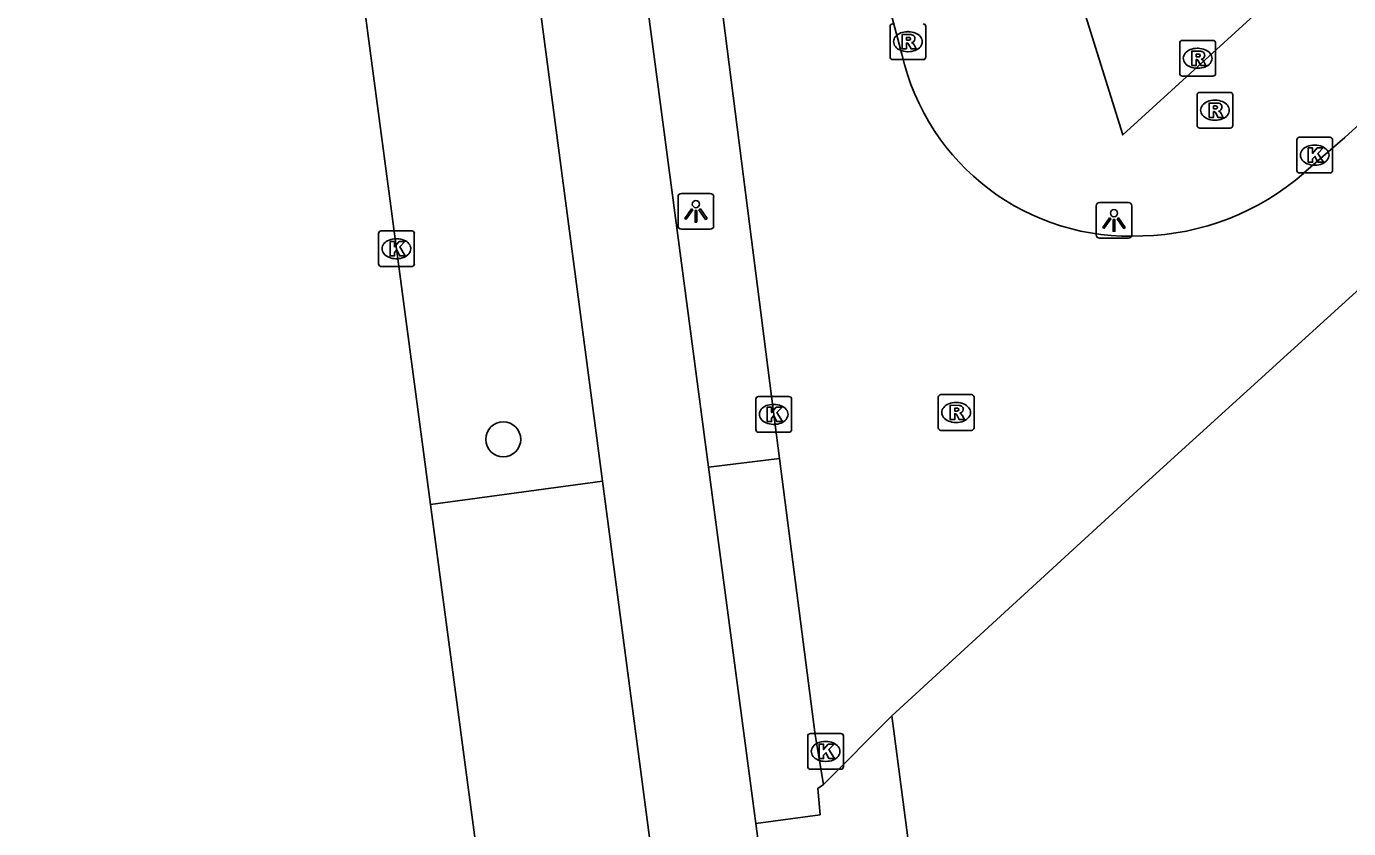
# Model space of a CAD drawing. Extents: x 161084 to 161928, y 385355 to 386522.
# Drawn here: x 161114.14 to 161151.1, y 386309.77 to 386332.2 of the extents above; entities that cross this region are included whole.
import ezdxf

# ---------------------------------------------------------------- set-up
doc = ezdxf.new("R2010")
doc.units = 0
for name, color, linetype in [('IMGEO_Berm_halfverhard', 7, 'Continuous'), ('IMGEO_Boom', 7, 'Continuous'), ('IMGEO_Fietspad_gesloten', 7, 'Continuous'), ('IMGEO_Kolk', 7, 'Continuous'), ('IMGEO_Lichtpunt', 7, 'Continuous'), ('IMGEO_OVBaan_gesloten', 7, 'Continuous'), ('IMGEO_Pand_overbouw', 7, 'Continuous'), ('IMGEO_Rijbaan_lokaal_open', 7, 'Continuous'), ('IMGEO_Rioolput', 7, 'Continuous'), ('IMGEO_Voetpad_open', 7, 'Continuous')]:
    doc.layers.add(name, color=color, linetype=linetype)

msp = doc.modelspace()

# ---------------------------------------------------------------- linework, layer by layer
at = {"layer": 'IMGEO_Berm_halfverhard'}
for points in [[(161135.192, 386320.122), (161133.208, 386319.879)], [(161130.244, 386319.488), (161125.434, 386318.836)]]:
    msp.add_lwpolyline(points, dxfattribs=at)
at = {"layer": 'IMGEO_Boom'}
msp.add_circle((161127.468, 386320.658), 0.489, dxfattribs=at)
at = {"layer": 'IMGEO_Fietspad_gesloten'}
for points in [[(161119.403, 386432.293), (161123.705, 386399.75), (161125.848, 386383.298), (161126.343, 386377.415), (161126.838, 386369.756), (161127.306, 386364.878), (161128.999, 386351.716), (161133.208, 386319.879)], [(161130.244, 386319.488), (161126.026, 386351.491), (161124.802, 386360.782), (161124.084, 386367.159), (161123.805, 386370.259), (161123.435, 386376.272), (161123.185, 386379.592), (161122.883, 386382.795), (161120.645, 386399.915), (161116.997, 386427.466), (161116.541, 386431.094)], [(161133.208, 386319.879), (161134.536, 386309.914)], [(161131.56, 386309.52), (161130.746, 386315.681), (161130.244, 386319.488)], [(161135.62, 386301.6), (161134.536, 386309.914)]]:
    msp.add_lwpolyline(points, dxfattribs=at)
at = {"layer": 'IMGEO_Kolk'}
for p, q in [((161149.656, 386328.18), (161149.656, 386329.032)), ((161149.731, 386329.106), (161150.583, 386329.106)), ((161150.144, 386328.886), (161150.169, 386328.886)), ((161150.657, 386329.032), (161150.657, 386328.18)), ((161150.167, 386328.326), (161150.142, 386328.326)), ((161150.583, 386328.106), (161149.731, 386328.106)), ((161123.982, 386325.563), (161123.982, 386326.415)), ((161124.057, 386326.489), (161124.909, 386326.489)), ((161124.983, 386326.415), (161124.983, 386325.563)), ((161124.47, 386326.269), (161124.495, 386326.269)), ((161124.493, 386325.709), (161124.468, 386325.709)), ((161124.909, 386325.489), (161124.057, 386325.489)), ((161134.605, 386321.857), (161135.457, 386321.857)), ((161134.53, 386320.931), (161134.53, 386321.783)), ((161135.018, 386321.637), (161135.043, 386321.637)), ((161135.531, 386321.783), (161135.531, 386320.931)), ((161135.457, 386320.857), (161134.605, 386320.857)), ((161135.041, 386321.077), (161135.016, 386321.077)), ((161135.982, 386311.506), (161135.982, 386312.358)), ((161136.057, 386312.432), (161136.909, 386312.432)), ((161136.983, 386312.358), (161136.983, 386311.506)), ((161136.47, 386312.212), (161136.495, 386312.212)), ((161136.493, 386311.652), (161136.468, 386311.652)), ((161136.909, 386311.432), (161136.057, 386311.432))]:
    msp.add_line(p, q, dxfattribs=at)
for points in [[(161149.656, 386328.18), (161149.656, 386329.032)], [(161149.731, 386329.106), (161150.583, 386329.106)], [(161150.657, 386329.032), (161150.657, 386328.18)], [(161149.977, 386328.806), (161150.1, 386328.806), (161150.1, 386328.655), (161150.23, 386328.806), (161150.394, 386328.806), (161150.248, 386328.655), (161150.401, 386328.406), (161150.249, 386328.406), (161150.164, 386328.57), (161150.1, 386328.503), (161150.1, 386328.406), (161149.977, 386328.406), (161149.977, 386328.806)], [(161150.583, 386328.106), (161149.731, 386328.106)], [(161123.982, 386325.563), (161123.982, 386326.415)], [(161124.057, 386326.489), (161124.909, 386326.489)], [(161124.983, 386326.415), (161124.983, 386325.563)], [(161124.303, 386326.189), (161124.426, 386326.189), (161124.426, 386326.038), (161124.556, 386326.189), (161124.72, 386326.189), (161124.574, 386326.038), (161124.727, 386325.789), (161124.575, 386325.789), (161124.49, 386325.953), (161124.426, 386325.886), (161124.426, 386325.789), (161124.303, 386325.789), (161124.303, 386326.189)], [(161124.909, 386325.489), (161124.057, 386325.489)], [(161134.605, 386321.857), (161135.457, 386321.857)], [(161134.53, 386320.931), (161134.53, 386321.783)], [(161134.851, 386321.557), (161134.974, 386321.557), (161134.974, 386321.406), (161135.104, 386321.557), (161135.268, 386321.557), (161135.122, 386321.406), (161135.275, 386321.157), (161135.123, 386321.157), (161135.038, 386321.321), (161134.974, 386321.254), (161134.974, 386321.157), (161134.851, 386321.157), (161134.851, 386321.557)], [(161135.531, 386321.783), (161135.531, 386320.931)], [(161135.457, 386320.857), (161134.605, 386320.857)], [(161135.982, 386311.506), (161135.982, 386312.358)], [(161136.057, 386312.432), (161136.909, 386312.432)], [(161136.983, 386312.358), (161136.983, 386311.506)], [(161136.303, 386312.132), (161136.426, 386312.132), (161136.426, 386311.981), (161136.556, 386312.132), (161136.72, 386312.132), (161136.574, 386311.981), (161136.727, 386311.732), (161136.575, 386311.732), (161136.49, 386311.896), (161136.426, 386311.829), (161136.426, 386311.732), (161136.303, 386311.732), (161136.303, 386312.132)], [(161136.909, 386311.432), (161136.057, 386311.432)]]:
    msp.add_lwpolyline(points, dxfattribs=at)
for centre, start, end in [((161149.733, 386329.03), 91.552, 178.448), ((161149.733, 386329.03), 91.552, 178.448), ((161150.581, 386329.03), 1.552, 88.448), ((161150.581, 386329.03), 1.552, 88.448), ((161149.733, 386328.182), 181.552, 268.448), ((161149.733, 386328.182), 181.552, 268.448), ((161150.581, 386328.182), 271.552, 358.448), ((161150.581, 386328.182), 271.552, 358.448), ((161124.059, 386326.413), 91.552, 178.448), ((161124.059, 386326.413), 91.552, 178.448), ((161124.907, 386326.413), 1.552, 88.448), ((161124.907, 386326.413), 1.552, 88.448), ((161124.059, 386325.565), 181.552, 268.448), ((161124.059, 386325.565), 181.552, 268.448), ((161124.907, 386325.565), 271.552, 358.448), ((161124.907, 386325.565), 271.552, 358.448), ((161134.607, 386321.781), 91.552, 178.448), ((161134.607, 386321.781), 91.552, 178.448), ((161135.455, 386321.781), 1.552, 88.448), ((161135.455, 386321.781), 1.552, 88.448), ((161134.607, 386320.933), 181.552, 268.448), ((161134.607, 386320.933), 181.552, 268.448), ((161135.455, 386320.933), 271.552, 358.448), ((161135.455, 386320.933), 271.552, 358.448), ((161136.059, 386312.356), 91.552, 178.448), ((161136.059, 386312.356), 91.552, 178.448), ((161136.907, 386312.356), 1.552, 88.448), ((161136.907, 386312.356), 1.552, 88.448), ((161136.059, 386311.508), 181.552, 268.448), ((161136.059, 386311.508), 181.552, 268.448), ((161136.907, 386311.508), 271.552, 358.448), ((161136.907, 386311.508), 271.552, 358.448)]:
    msp.add_arc(centre, 0.0765, start, end, dxfattribs=at)
for centre, major_axis, ratio, start_param, end_param in [((161150.143, 386328.606), (-0.387, 0.002), 0.722429, 4.712389, 7.853982), ((161150.168, 386328.606), (-0.39, 0.002), 0.717154, 1.570796, 4.712389), ((161124.469, 386325.989), (-0.387, 0.002), 0.722429, 4.712389, 7.853982), ((161124.494, 386325.989), (-0.39, 0.002), 0.717154, 1.570796, 4.712389), ((161135.017, 386321.357), (-0.387, 0.002), 0.722429, 4.712389, 7.853982), ((161135.042, 386321.357), (-0.39, 0.002), 0.717154, 1.570796, 4.712389), ((161136.469, 386311.932), (-0.387, 0.002), 0.722429, 4.712389, 7.853982), ((161136.494, 386311.932), (-0.39, 0.002), 0.717154, 1.570796, 4.712389)]:
    msp.add_ellipse(centre, major_axis=major_axis, ratio=ratio, start_param=start_param, end_param=end_param, dxfattribs=at)
at = {"layer": 'IMGEO_Lichtpunt'}
for p, q in [((161132.356, 386327.437), (161132.356, 386326.63)), ((161132.356, 386327.437), (161132.356, 386326.63)), ((161133.258, 386327.532), (161132.45, 386327.532)), ((161133.258, 386327.532), (161132.45, 386327.532)), ((161133.352, 386326.63), (161133.352, 386327.437)), ((161133.352, 386326.63), (161133.352, 386327.437)), ((161144.046, 386327.185), (161144.046, 386326.378)), ((161144.046, 386327.185), (161144.046, 386326.378)), ((161144.948, 386327.28), (161144.14, 386327.28)), ((161144.948, 386327.28), (161144.14, 386327.28)), ((161145.042, 386326.378), (161145.042, 386327.185)), ((161145.042, 386326.378), (161145.042, 386327.185)), ((161132.45, 386326.536), (161133.258, 386326.536)), ((161132.45, 386326.536), (161133.258, 386326.536)), ((161144.14, 386326.284), (161144.948, 386326.284)), ((161144.14, 386326.284), (161144.948, 386326.284))]:
    msp.add_line(p, q, dxfattribs=at)
for points in [[(161132.73, 386327.101), (161132.769, 386327.073), (161132.581, 386326.811), (161132.543, 386326.838), (161132.73, 386327.101)], [(161132.832, 386327.053), (161132.879, 386327.053), (161132.879, 386326.731), (161132.832, 386326.731), (161132.832, 386327.053)], [(161132.942, 386327.073), (161132.98, 386327.1), (161133.167, 386326.838), (161133.128, 386326.81), (161132.942, 386327.073)], [(161144.42, 386326.849), (161144.459, 386326.821), (161144.271, 386326.559), (161144.233, 386326.586), (161144.42, 386326.849)], [(161144.522, 386326.801), (161144.569, 386326.801), (161144.569, 386326.479), (161144.522, 386326.479), (161144.522, 386326.801)], [(161144.632, 386326.821), (161144.67, 386326.848), (161144.857, 386326.586), (161144.818, 386326.558), (161144.632, 386326.821)]]:
    msp.add_lwpolyline(points, dxfattribs=at)
for centre in [(161132.855, 386327.235), (161144.545, 386326.983)]:
    msp.add_circle(centre, 0.0994, dxfattribs=at)
for centre, start, end in [((161132.45, 386327.437), 90, 180), ((161132.45, 386327.437), 90, 180), ((161133.258, 386327.437), 0, 90), ((161133.258, 386327.437), 0, 90), ((161144.14, 386327.185), 90, 180), ((161144.14, 386327.185), 90, 180), ((161144.948, 386327.185), 0, 90), ((161144.948, 386327.185), 0, 90), ((161132.45, 386326.63), 180, 270), ((161132.45, 386326.63), 180, 270), ((161133.258, 386326.63), 270, 0), ((161133.258, 386326.63), 270, 360), ((161144.14, 386326.378), 180, 270), ((161144.14, 386326.378), 180, 270), ((161144.948, 386326.378), 270, 0), ((161144.948, 386326.378), 270, 360)]:
    msp.add_arc(centre, 0.0946, start, end, dxfattribs=at)
at = {"layer": 'IMGEO_OVBaan_gesloten'}
for points in [[(161125.434, 386318.836), (161124.483, 386325.989), (161121.922, 386345.27), (161119.124, 386366.588), (161116.899, 386383.439), (161114.806, 386399.344), (161114.138, 386404.484)], [(161126.758, 386308.896), (161126.625, 386309.881), (161125.928, 386315.122), (161125.434, 386318.836)]]:
    msp.add_lwpolyline(points, dxfattribs=at)
at = {"layer": 'IMGEO_Pand_overbouw'}
msp.add_lwpolyline([(161144.233, 386347.229), (161138.85, 386350.754), (161139.45, 386346.263), (161144.789, 386329.17), (161148.771, 386332.801)], close=True, dxfattribs=at)
at = {"layer": 'IMGEO_Rijbaan_lokaal_open'}
for points in [[(161149.845, 386328.097), (161151.004, 386329.103), (161203.199, 386376.66), (161205.421, 386378.679)], [(161138.33, 386312.926), (161145.413, 386319.427), (161174.027, 386345.43), (161194.008, 386363.588)], [(161135.192, 386320.122), (161135.031, 386321.357), (161132.533, 386340.936), (161131.448, 386349.726)], [(161136.237, 386340.374), (161138.616, 386331.428)], [(161136.424, 386311.01), (161136.192, 386312.398), (161135.192, 386320.122)], [(161138.33, 386312.926), (161136.424, 386311.01)]]:
    msp.add_lwpolyline(points, dxfattribs=at)
for centre, radius, start, end in [((161144.99, 386332.872), 6.536, 192.7635, 273.1544), ((161145.168, 386333.457), 7.114, 271.4635, 311.1027)]:
    msp.add_arc(centre, radius, start, end, dxfattribs=at)
at = {"layer": 'IMGEO_Rioolput'}
for p, q in [((161138.283, 386331.352), (161138.283, 386332.204)), ((161139.284, 386332.204), (161139.284, 386331.352)), ((161138.771, 386332.058), (161138.796, 386332.058)), ((161138.794, 386331.498), (161138.769, 386331.498)), ((161146.384, 386330.887), (161146.384, 386331.739)), ((161146.459, 386331.813), (161147.311, 386331.813)), ((161146.872, 386331.593), (161146.897, 386331.593)), ((161147.385, 386331.739), (161147.385, 386330.887)), ((161139.21, 386331.278), (161138.358, 386331.278)), ((161147.311, 386330.813), (161146.459, 386330.813)), ((161146.895, 386331.033), (161146.87, 386331.033)), ((161146.943, 386330.361), (161147.795, 386330.361)), ((161146.868, 386329.435), (161146.868, 386330.287)), ((161147.356, 386330.141), (161147.381, 386330.141)), ((161147.869, 386330.287), (161147.869, 386329.435)), ((161147.795, 386329.361), (161146.943, 386329.361)), ((161147.379, 386329.581), (161147.354, 386329.581)), ((161139.706, 386321.91), (161140.558, 386321.91)), ((161139.631, 386320.984), (161139.631, 386321.836)), ((161140.119, 386321.69), (161140.144, 386321.69)), ((161140.632, 386321.836), (161140.632, 386320.984)), ((161140.142, 386321.13), (161140.117, 386321.13)), ((161140.558, 386320.91), (161139.706, 386320.91))]:
    msp.add_line(p, q, dxfattribs=at)
for points in [[(161138.283, 386331.352), (161138.283, 386332.204)], [(161139.284, 386332.204), (161139.284, 386331.352)], [(161138.872, 386331.976), (161138.62, 386331.978), (161138.62, 386331.578)], [(161138.798, 386331.897), (161138.744, 386331.897), (161138.744, 386331.816)], [(161138.62, 386331.578), (161138.744, 386331.578), (161138.744, 386331.74), (161138.755, 386331.74)], [(161138.744, 386331.816), (161138.796, 386331.816)], [(161138.802, 386331.711), (161138.873, 386331.578), (161139.013, 386331.578), (161138.948, 386331.704)], [(161146.384, 386330.887), (161146.384, 386331.739)], [(161146.459, 386331.813), (161147.311, 386331.813)], [(161146.973, 386331.511), (161146.721, 386331.513), (161146.721, 386331.113)], [(161147.385, 386331.739), (161147.385, 386330.887)], [(161139.21, 386331.278), (161138.358, 386331.278)], [(161146.721, 386331.113), (161146.845, 386331.113), (161146.845, 386331.275), (161146.856, 386331.275)], [(161146.899, 386331.432), (161146.845, 386331.432), (161146.845, 386331.351)], [(161146.845, 386331.351), (161146.897, 386331.351)], [(161146.903, 386331.246), (161146.974, 386331.113), (161147.114, 386331.113), (161147.049, 386331.239)], [(161147.311, 386330.813), (161146.459, 386330.813)], [(161146.943, 386330.361), (161147.795, 386330.361)], [(161146.868, 386329.435), (161146.868, 386330.287)], [(161147.457, 386330.059), (161147.205, 386330.061), (161147.205, 386329.661)], [(161147.869, 386330.287), (161147.869, 386329.435)], [(161147.205, 386329.661), (161147.329, 386329.661), (161147.329, 386329.823), (161147.34, 386329.823)], [(161147.383, 386329.98), (161147.329, 386329.98), (161147.329, 386329.899)], [(161147.329, 386329.899), (161147.381, 386329.899)], [(161147.387, 386329.794), (161147.458, 386329.661), (161147.598, 386329.661), (161147.533, 386329.787)], [(161147.795, 386329.361), (161146.943, 386329.361)], [(161139.706, 386321.91), (161140.558, 386321.91)], [(161139.631, 386320.984), (161139.631, 386321.836)], [(161140.22, 386321.608), (161139.968, 386321.61), (161139.968, 386321.21)], [(161140.146, 386321.529), (161140.092, 386321.529), (161140.092, 386321.448)], [(161140.632, 386321.836), (161140.632, 386320.984)], [(161139.968, 386321.21), (161140.092, 386321.21), (161140.092, 386321.372), (161140.103, 386321.372)], [(161140.092, 386321.448), (161140.144, 386321.448)], [(161140.15, 386321.343), (161140.221, 386321.21), (161140.361, 386321.21), (161140.296, 386321.336)], [(161140.558, 386320.91), (161139.706, 386320.91)]]:
    msp.add_lwpolyline(points, dxfattribs=at)
for centre, radius, start, end in [((161138.36, 386332.202), 0.0765, 91.552, 178.448), ((161138.36, 386332.202), 0.0765, 91.552, 178.448), ((161139.208, 386332.202), 0.0765, 1.552, 88.448), ((161139.208, 386332.202), 0.0765, 1.552, 88.448), ((161138.804, 386331.801), 0.0964, 77.0061, 93.1865), ((161138.818, 386331.858), 0.0378, 276.6634, 79.6772), ((161138.871, 386331.866), 0.109, 350.3612, 89.416), ((161138.869, 386331.866), 0.112, 277.5842, 350.9817), ((161138.754, 386331.687), 0.0533, 26.0293, 88.6989), ((161138.78, 386332.005), 0.19, 274.7715, 282.9687), ((161138.853, 386331.651), 0.108, 29.5134, 73.7905), ((161146.461, 386331.737), 0.0765, 91.552, 178.448), ((161146.461, 386331.737), 0.0765, 91.552, 178.448), ((161146.972, 386331.401), 0.109, 350.3612, 89.416), ((161147.309, 386331.737), 0.0765, 1.552, 88.448), ((161147.309, 386331.737), 0.0765, 1.552, 88.448), ((161138.36, 386331.354), 0.0765, 181.552, 268.448), ((161138.36, 386331.354), 0.0765, 181.552, 268.448), ((161139.208, 386331.354), 0.0765, 271.552, 358.448), ((161139.208, 386331.354), 0.0765, 271.552, 358.448), ((161146.855, 386331.222), 0.0533, 26.0293, 88.6989), ((161146.881, 386331.54), 0.19, 274.7715, 282.9687), ((161146.905, 386331.336), 0.0964, 77.0061, 93.1865), ((161146.919, 386331.393), 0.0378, 276.6634, 79.6772), ((161146.97, 386331.401), 0.112, 277.5842, 350.9817), ((161146.954, 386331.186), 0.108, 29.5134, 73.7905), ((161146.461, 386330.889), 0.0765, 181.552, 268.448), ((161146.461, 386330.889), 0.0765, 181.552, 268.448), ((161147.309, 386330.889), 0.0765, 271.552, 358.448), ((161147.309, 386330.889), 0.0765, 271.552, 358.448), ((161146.945, 386330.285), 0.0765, 91.552, 178.448), ((161146.945, 386330.285), 0.0765, 91.552, 178.448), ((161147.793, 386330.285), 0.0765, 1.552, 88.448), ((161147.793, 386330.285), 0.0765, 1.552, 88.448), ((161147.456, 386329.949), 0.109, 350.3612, 89.416), ((161147.339, 386329.77), 0.0533, 26.0293, 88.6989), ((161147.365, 386330.088), 0.19, 274.7715, 282.9687), ((161147.389, 386329.884), 0.0964, 77.0061, 93.1865), ((161147.403, 386329.941), 0.0378, 276.6634, 79.6772), ((161147.454, 386329.949), 0.112, 277.5842, 350.9817), ((161147.438, 386329.734), 0.108, 29.5134, 73.7905), ((161146.945, 386329.437), 0.0765, 181.552, 268.448), ((161146.945, 386329.437), 0.0765, 181.552, 268.448), ((161147.793, 386329.437), 0.0765, 271.552, 358.448), ((161147.793, 386329.437), 0.0765, 271.552, 358.448), ((161139.708, 386321.834), 0.0765, 91.552, 178.448), ((161139.708, 386321.834), 0.0765, 91.552, 178.448), ((161140.556, 386321.834), 0.0765, 1.552, 88.448), ((161140.556, 386321.834), 0.0765, 1.552, 88.448), ((161140.152, 386321.433), 0.0964, 77.0061, 93.1865), ((161140.166, 386321.49), 0.0378, 276.6634, 79.6772), ((161140.219, 386321.498), 0.109, 350.3612, 89.416), ((161140.217, 386321.498), 0.112, 277.5842, 350.9817), ((161140.102, 386321.319), 0.0533, 26.0293, 88.6989), ((161140.128, 386321.637), 0.19, 274.7715, 282.9687), ((161140.201, 386321.283), 0.108, 29.5134, 73.7905), ((161139.708, 386320.986), 0.0765, 181.552, 268.448), ((161139.708, 386320.986), 0.0765, 181.552, 268.448), ((161140.556, 386320.986), 0.0765, 271.552, 358.448), ((161140.556, 386320.986), 0.0765, 271.552, 358.448)]:
    msp.add_arc(centre, radius, start, end, dxfattribs=at)
for centre, major_axis, ratio, start_param, end_param in [((161138.77, 386331.778), (-0.387, 0.002), 0.722429, 4.712389, 7.853982), ((161138.795, 386331.778), (-0.39, 0.002), 0.717154, 1.570796, 4.712389), ((161146.871, 386331.313), (-0.387, 0.002), 0.722429, 4.712389, 7.853982), ((161146.896, 386331.313), (-0.39, 0.002), 0.717154, 1.570796, 4.712389), ((161147.355, 386329.861), (-0.387, 0.002), 0.722429, 4.712389, 7.853982), ((161147.38, 386329.861), (-0.39, 0.002), 0.717154, 1.570796, 4.712389), ((161140.118, 386321.41), (-0.387, 0.002), 0.722429, 4.712389, 7.853982), ((161140.143, 386321.41), (-0.39, 0.002), 0.717154, 1.570796, 4.712389)]:
    msp.add_ellipse(centre, major_axis=major_axis, ratio=ratio, start_param=start_param, end_param=end_param, dxfattribs=at)
at = {"layer": 'IMGEO_Voetpad_open'}
for points in [[(161140.536, 386296.162), (161138.33, 386312.926)], [(161134.536, 386309.914), (161136.33, 386310.159), (161136.269, 386310.899), (161136.424, 386311.01)]]:
    msp.add_lwpolyline(points, dxfattribs=at)

doc.saveas('drawing.dxf')
